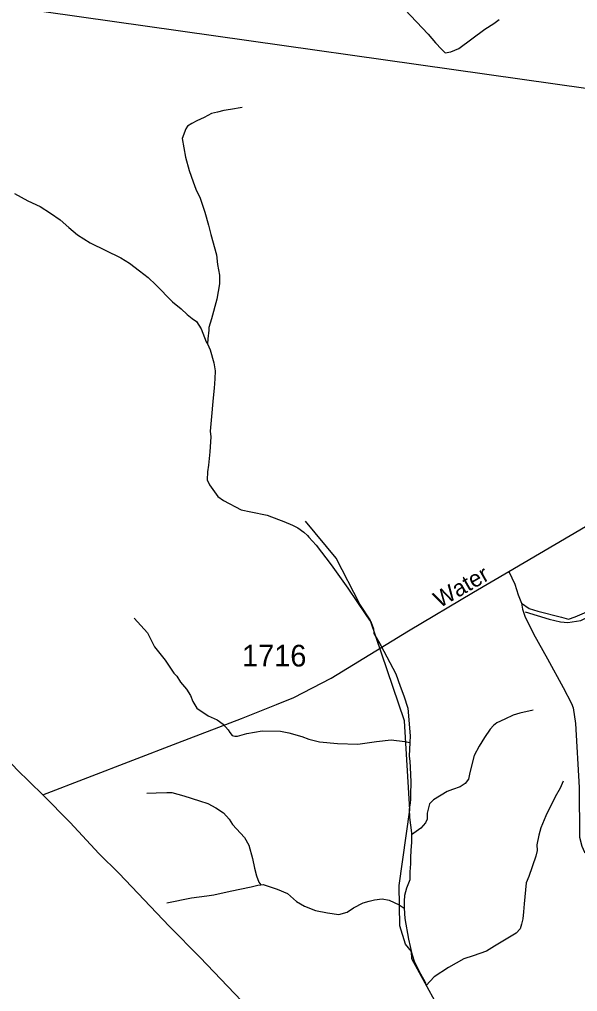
# Model space of a CAD drawing. Extents: x 2206922 to 2357709, y 510027 to 673830.
# Drawn here: x 2349355 to 2352578, y 599861 to 605470 of the extents above; entities that cross this region are included whole.
import ezdxf

# ---------------------------------------------------------------- set-up
doc = ezdxf.new("R2010")
doc.units = 0
for name, color, linetype in [('Exist Hydrographic Creek Single Shore', 7, 'Continuous'), ('Exist Hydrographic Misc Water Feature', 7, 'Continuous'), ('Exist Road Non-System Type 51', 7, 'Continuous'), ('Exist Road Secondary Type 51 Attributed', 7, 'Continuous'), ('Exist Road Secondary Type 51 Label', 7, 'Continuous'), ('Exist Road Secondary Type 51 Number Label', 7, 'Continuous'), ('Exist Utilities Electrical Transmission Line', 7, 'Continuous')]:
    doc.layers.add(name, color=color, linetype=linetype)

msp = doc.modelspace()

# ---------------------------------------------------------------- linework, layer by layer
at = {"layer": 'Exist Hydrographic Creek Single Shore'}
msp.add_lwpolyline([(2351841.8, 599645.3), (2351620.7, 600049.9), (2351619.7, 600092.6), (2351585.7, 600133.9), (2351551.9, 600240.8), (2351548.8, 600473.6), (2351609.7, 600909.3), (2351578.7, 601423.3), (2351380.8, 602006), (2351320.8, 602095.5), (2351184.8, 602362.3), (2351007.8, 602575.1)], dxfattribs=at)
at = {"layer": 'Exist Hydrographic Misc Water Feature'}
for points in [[(2350642.4, 604961.7), (2350575.2, 604950.8), (2350535, 604944.2), (2350499.1, 604935.8), (2350465.5, 604927.5), (2350421.4, 604904.9), (2350379.8, 604884.4), (2350351.9, 604870), (2350326.3, 604854), (2350316.6, 604839.6), (2350294.9, 604783.6), (2350314, 604675.7), (2350335.5, 604597.9), (2350358, 604532.5), (2350374.4, 604490.6), (2350399, 604439.1), (2350426.3, 604357.1), (2350447.2, 604283.4), (2350459.9, 604229.6), (2350493.2, 604112.3), (2350499.9, 604056.1), (2350510.4, 603994.5), (2350510.8, 603960.4), (2350511, 603944.5), (2350496, 603856.3), (2350465.5, 603742.1), (2350449.9, 603691.7), (2350448.5, 603677.8), (2350442.7, 603628), (2350441.5, 603597.7)], [(2349327, 604466.1), (2349403.7, 604422.9), (2349474.3, 604390), (2349534.8, 604352.5), (2349591.1, 604313.2), (2349641.2, 604270), (2349690.2, 604226.6), (2349764.2, 604181.3), (2349941.6, 604095.4), (2349991.6, 604064), (2350048.2, 604019), (2350098.6, 603981.4), (2350143.1, 603938.2), (2350238.5, 603841.2), (2350288.9, 603799.9), (2350323.2, 603768.4), (2350353.7, 603744.7), (2350377.5, 603727), (2350404.2, 603685.2), (2350433.3, 603609.5), (2350441.5, 603597.7)], [(2350441.5, 603597.7), (2350457.5, 603564.1), (2350478.6, 603488.3), (2350485, 603442.3), (2350483.5, 603396.3), (2350480.2, 603342.5), (2350475.1, 603286.5), (2350462.2, 603158.2), (2350457.1, 603094.1), (2350459.9, 603062.1), (2350454.8, 602976.1), (2350451.3, 602936), (2350447.4, 602898.1), (2350441.9, 602860), (2350440.3, 602814), (2350453.2, 602784.1), (2350501.8, 602716.7), (2350534, 602695.3), (2350636.7, 602640.5), (2350690.8, 602629.1), (2350785.2, 602610.5), (2350851, 602585.2), (2350881.3, 602573.7), (2350931.4, 602552.4), (2350963.6, 602536.6), (2350998, 602511.1), (2351018.5, 602493.1), (2351026.1, 602483.4)], [(2352274.9, 602052.3), (2352415.3, 602010.1), (2352479.7, 601995.1), (2352521.5, 601991.3), (2352597.2, 602002.2), (2352668.8, 602039.3), (2352754.1, 602084.4), (2352899.2, 602179.8), (2353000.1, 602253), (2353081.5, 602312.2), (2353133, 602350.7), (2353188.6, 602391.4), (2353245.8, 602424.2), (2353329.7, 602463.1), (2353387.1, 602499.4)], [(2351026.1, 602483.4), (2351068.7, 602437.6), (2351156.3, 602323.1), (2351252.1, 602188.2), (2351355.4, 602035.6), (2351386, 601989.7), (2351400.5, 601953.8), (2351402.6, 601928), (2351441.5, 601858.5), (2351494.8, 601759.2), (2351529.3, 601693.6), (2351554.3, 601624.1), (2351575.2, 601568.3), (2351598.2, 601496.7), (2351611.9, 601336.9), (2351610.3, 601299)], [(2350018.5, 602015.3), (2350095.2, 601930.3), (2350136, 601850.8), (2350197.1, 601773.9), (2350223.7, 601732.2), (2350247.9, 601698.5), (2350264.5, 601680.6), (2350286.5, 601646.9), (2350321.1, 601605.2), (2350343.3, 601569.4), (2350356, 601533.8), (2350380.4, 601496.1), (2350445, 601452.7), (2350497.3, 601429.4), (2350531.7, 601404), (2350560, 601372.2), (2350570.1, 601356.4), (2350584.2, 601338.6), (2350598.4, 601334.8), (2350614.6, 601334.8), (2350667.9, 601349.4), (2350757.7, 601364.8), (2350862.1, 601363.7), (2350911.9, 601354.6), (2350986.1, 601333.2), (2351026.5, 601317.8), (2351088.4, 601302.4), (2351192.6, 601291.7), (2351310.3, 601289.3), (2351418.2, 601304.4), (2351502.2, 601313.6), (2351580.1, 601304.3), (2351610.3, 601299)], [(2352321.6, 601485.2), (2352245.7, 601468.3), (2352206, 601456), (2352158.8, 601433.4), (2352112.9, 601410.7), (2352092.8, 601396.7), (2352072.9, 601374.2), (2352041.9, 601326.2), (2352010.6, 601277.8), (2351981, 601223.4), (2351956.2, 601124.9), (2351949, 601087.1), (2351928.9, 601060.9), (2351901.3, 601042.3), (2351855.5, 601026.1), (2351825.8, 601015.6), (2351746.2, 600966.7), (2351722.5, 600944.3), (2351709.3, 600890.3), (2351709.5, 600856.2), (2351699.5, 600834.2), (2351674.1, 600804), (2351618.9, 600765.2)], [(2351610.3, 601299), (2351605.4, 601218.6), (2351609.3, 601190.9), (2351614.6, 601115.1), (2351615, 601067.1), (2351613.8, 601000.8), (2351614.4, 600971.1), (2351612.3, 600949.1), (2351606.8, 600913), (2351607.8, 600865), (2351618.7, 600777), (2351618.9, 600765.2)], [(2352494.5, 601075.6), (2352478.9, 601035.3), (2352449.8, 600985), (2352395.2, 600874.4), (2352365.5, 600806.2), (2352354.2, 600764.2), (2352342.7, 600707.9), (2352345.2, 600675.9), (2352337.8, 600641.7), (2352297.2, 600525.4), (2352281.8, 600489.1), (2352270.8, 600367.1), (2352265.8, 600321.2), (2352262.6, 600281.2), (2352254.6, 600249.1), (2352246.8, 600223.1), (2352223.2, 600198.7), (2352165.6, 600163.9), (2352098.1, 600123), (2352052.6, 600094.6), (2351974.9, 600067.7), (2351920.9, 600049.1), (2351833.6, 600000.1), (2351750.5, 599945.3), (2351705, 599896.6)], [(2350090.2, 601006.8), (2350144.4, 601007.2), (2350206.5, 601010.1), (2350236.2, 601010.5), (2350304.5, 600991.3), (2350394.9, 600962.3), (2350442.9, 600947), (2350489.3, 600921.7), (2350533.6, 600892), (2350566, 600856.6), (2350586.7, 600824.7), (2350655.4, 600749.5), (2350680, 600706.1), (2350700.5, 600628.4), (2350713.4, 600572.5), (2350723.9, 600528.8), (2350738.4, 600492.9), (2350748.5, 600476.8)], [(2351618.9, 600765.2), (2351619.5, 600723.4), (2351615.8, 600675.3), (2351614.2, 600635.3), (2351612.8, 600599), (2351609.1, 600551.4), (2351609.5, 600505.1), (2351590, 600456.9), (2351578.7, 600414.8), (2351577.3, 600383), (2351577.9, 600342.8)], [(2350206.3, 600372.6), (2350349.2, 600402.2), (2350437.4, 600413.3), (2350477.2, 600419.5), (2350572.9, 600440.7), (2350692.7, 600466.1), (2350732.5, 600474.8), (2350748.5, 600476.8)], [(2350748.5, 600476.8), (2350762.4, 600479.2), (2350844.6, 600452.2), (2350902.9, 600426.8), (2350955.8, 600381.2), (2351001.7, 600354), (2351065.9, 600328.9), (2351134.4, 600315.3), (2351200.4, 600306.3), (2351248.4, 600318.9), (2351285.5, 600343.3), (2351341.3, 600372.3), (2351375.3, 600382.6), (2351405.2, 600390.6), (2351449.3, 600395.3), (2351491.4, 600387.8), (2351547.7, 600360.7), (2351577.9, 600342.8)], [(2351577.9, 600342.8), (2351580.8, 600283.1), (2351601.5, 600163.2), (2351620.7, 600079.6), (2351637.4, 600031.7), (2351672.2, 599964.4), (2351698.7, 599914.6), (2351705, 599896.6)]]:
    msp.add_lwpolyline(points, dxfattribs=at)
at = {"layer": 'Exist Road Non-System Type 51'}
for points in [[(2351581.3, 605527.6), (2351715.3, 605385.2), (2351757.1, 605334.9), (2351792.7, 605299.3), (2351814.4, 605276.9), (2351846.3, 605283.2), (2351892, 605301.9), (2352042.7, 605413.6), (2352094.2, 605446.1), (2352125.8, 605470.6)], [(2352181.7, 602284.6), (2352215.7, 602212.2), (2352234.6, 602149.8), (2352255.4, 602101.5)], [(2352255.4, 602101.5), (2352298.7, 602071.7), (2352349.8, 602056.8), (2352485.9, 602020.6), (2352526.3, 602010), (2352564.6, 602022.7), (2352632.7, 602052.5), (2352673.1, 602071.7), (2352696.6, 602073.8), (2352768.9, 602058.9), (2353054, 601980.2), (2353419.9, 601869.5), (2353571, 601812), (2353745.5, 601742.8), (2353883.8, 601659.8), (2353964.6, 601610.8), (2354004, 601558.6), (2354074.1, 601547.5), (2354148.4, 601536.5), (2354194.3, 601522.9)], [(2352255.4, 602101.5), (2352260.2, 602068.4), (2352275.3, 602022), (2352304.6, 601966.2), (2352323.5, 601925.5), (2352404.2, 601781.4), (2352496.1, 601614.7), (2352543.2, 601523.2), (2352553.5, 601497.4), (2352566.5, 601407.5), (2352586.9, 601038), (2352590.5, 600752), (2352603, 600700.3), (2352619.4, 600664.6), (2352643.6, 600650.7), (2352671.6, 600649.1), (2352783.7, 600634.4), (2353243.8, 600604), (2353880.2, 600555.7)]]:
    msp.add_lwpolyline(points, dxfattribs=at)
at = {"layer": 'Exist Road Secondary Type 51 Attributed'}
for points in [[(2349490.2, 600996.6), (2350271.1, 601296.8), (2350637, 601437.3), (2350839.1, 601518.2), (2350939.1, 601558.6), (2351156.2, 601669.3), (2351603, 601941.8), (2351977.4, 602165.4), (2352181.7, 602284.6), (2353188, 602875.8), (2353875.8, 603262.4), (2354603.5, 603687.2), (2354748.5, 603776.9), (2354859.2, 603842), (2354950.6, 603884.2), (2355006.9, 603903.5), (2355056.1, 603922.9), (2355107.1, 603933.4), (2355161.5, 603945.7), (2355289.9, 603956.3), (2355708.2, 603980), (2356256.5, 604001.5)], [(2348138.5, 602197.3), (2348322.2, 602064.6), (2348488.1, 601941.1), (2348639.2, 601838.9), (2348743.4, 601753.8), (2348864.7, 601636.7), (2349007.3, 601498.3), (2349171.1, 601325.9), (2349341.3, 601142.8), (2349490.2, 600996.6)], [(2349490.2, 600996.6), (2349647.7, 600836.9), (2349813.6, 600658.1), (2349930.6, 600543.1), (2350220, 600238.7), (2350398.7, 600057.7), (2350637, 599808.6), (2350766.8, 599660.6), (2350862.5, 599530.8), (2350920, 599445.6), (2351092.3, 599180.6), (2351288.1, 598899.5), (2351509.3, 598568.5), (2351826.4, 598087.3), (2351909.3, 597968.1), (2351973.2, 597827.6), (2351990.2, 597778.6), (2352007.2, 597721.1), (2352015.7, 597646.6), (2352026.4, 597556.2), (2352056.1, 597368.8), (2352143.4, 596753.5), (2352209.3, 596284.1)]]:
    msp.add_lwpolyline(points, dxfattribs=at)
at = {"layer": 'Exist Utilities Electrical Transmission Line'}
msp.add_lwpolyline([(2354248.6, 604663.9), (2353113.3, 604992.5), (2353091.1, 605006.2), (2353035, 605013.6), (2349306.4, 605540.8), (2349049.1, 605573.1)], dxfattribs=at)

# ---------------------------------------------------------------- texts
at = {"layer": 'Exist Road Secondary Type 51 Label'}
msp.add_text('Water', height=95, rotation=29.7822, dxfattribs=at).set_placement((2351782.3, 602072.5))
at = {"layer": 'Exist Road Secondary Type 51 Number Label'}
msp.add_text('1716', height=125, dxfattribs=at).set_placement((2350640.6, 601736.8))

doc.saveas('drawing.dxf')
